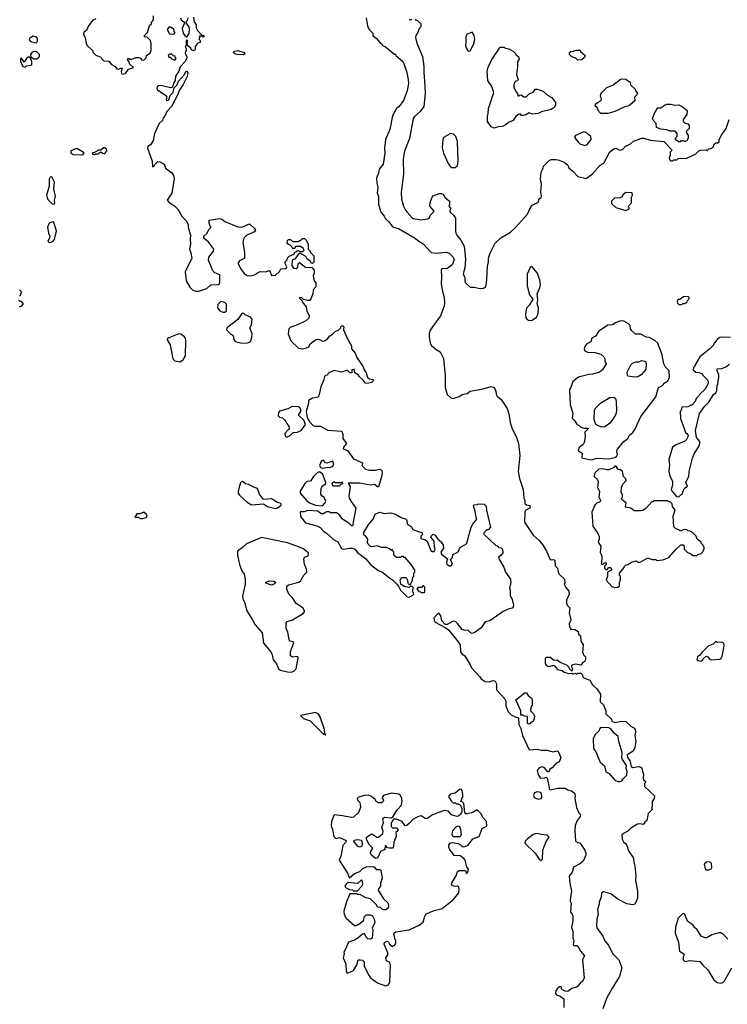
# Model space of a CAD drawing. Extents: x 1861455 to 2058065, y 200073 to 437907.
# Tile 277 of 574: x 1899851 to 1906941, y 380970 to 390845. Entities that reach past the tile are written whole.
import ezdxf

# ---------------------------------------------------------------- set-up
doc = ezdxf.new("R2010")
doc.units = 0

msp = doc.modelspace()

# ---------------------------------------------------------------- linework, layer by layer
at = {"layer": '0CON05XD'}
for points in [[(1900615, 390852.5), (1900585, 390840), (1900540, 390785), (1900520, 390735), (1900495, 390720), (1900490, 390695), (1900507, 390667), (1900512.5, 390625), (1900525, 390590), (1900580, 390535), (1900585, 390520), (1900615, 390490), (1900665, 390470), (1900670, 390455), (1900693, 390433), (1900745, 390430), (1900770, 390395), (1900806.1, 390376.1), (1900825, 390352.5), (1900845, 390347.5), (1900865, 390360), (1900878.3, 390358.3), (1900867.5, 390325), (1900875, 390300), (1900910, 390305), (1900941.7, 390348.3), (1900990, 390365), (1900951.7, 390401.7), (1900950, 390415), (1900930, 390445), (1900941.7, 390458.3), (1900955, 390450), (1900975, 390450), (1901015, 390467.5), (1901045, 390467.5), (1901065, 390460), (1901071.7, 390441.7), (1901095, 390440), (1901117, 390463), (1901120, 390485), (1901155, 390510), (1901167, 390533), (1901167.5, 390605), (1901160, 390635), (1901128.3, 390668.3), (1901101.7, 390671.7), (1901100, 390685), (1901130, 390715), (1901153, 390787), (1901170, 390805), (1901171.7, 390818.3), (1901190, 390845), (1901190, 390885)], [(1901591.7, 390871.7), (1901597.5, 390825), (1901620, 390795), (1901617.5, 390765), (1901632.5, 390735), (1901671.7, 390691.7), (1901688.3, 390688.3), (1901700, 390675), (1901685, 390670), (1901675, 390680), (1901651.7, 390678.3), (1901650, 390645), (1901660, 390635), (1901660, 390615), (1901635, 390610), (1901625, 390600), (1901610, 390575), (1901610, 390545), (1901595, 390532.5), (1901573.6, 390543.6), (1901565, 390560), (1901540, 390580), (1901530, 390595), (1901537, 390637), (1901525, 390640), (1901520, 390635), (1901520, 390585), (1901510, 390575), (1901520, 390555), (1901520, 390535), (1901513, 390527), (1901510, 390505), (1901526.4, 390476.4), (1901526.4, 390463.6), (1901507.5, 390425), (1901457.5, 390372.5), (1901445, 390327.5), (1901410.5, 390279.5), (1901410, 390235), (1901392.7, 390207.3), (1901381.2, 390168.8), (1901365, 390162.5), (1901265, 390185.6), (1901245, 390183.3), (1901228.9, 390171.1), (1901225.6, 390155), (1901233.2, 390143.2), (1901315.6, 390085), (1901323.6, 390066.4), (1901317.5, 390045), (1901322.5, 390032.5), (1901345, 390042.5), (1901357.5, 390085), (1901388.1, 390115), (1901400, 390160), (1901427, 390193), (1901443, 390227), (1901502, 390295), (1901515, 390323.8), (1901525, 390328), (1901534, 390315), (1901527.8, 390275), (1901488.7, 390195), (1901449.2, 390135), (1901435, 390095.8), (1901372.1, 389975), (1901324.7, 389925.3), (1901308.2, 389885), (1901289.3, 389860.7), (1901282.1, 389835), (1901248.8, 389805), (1901201.1, 389705), (1901187.8, 389635), (1901160, 389590), (1901135.5, 389574.5), (1901130, 389555), (1901177.7, 389425), (1901181.3, 389371.3), (1901195, 389372.5), (1901208.1, 389395), (1901235, 389421.4), (1901255, 389421.1), (1901300, 389395), (1901312.5, 389355), (1901371.7, 389311.7), (1901392.7, 389282.7), (1901398.8, 389251.2), (1901373.8, 389105), (1901330, 389035), (1901346.7, 389015), (1901405, 388975.8), (1901436.2, 388945), (1901473.8, 388875), (1901522.5, 388825), (1901539.3, 388789.3), (1901540, 388765), (1901562.5, 388685), (1901557.5, 388645), (1901562.5, 388595), (1901552.5, 388545), (1901567, 388507), (1901576.7, 388455), (1901508, 388315), (1901518.8, 388225), (1901555, 388162.5), (1901585, 388133.3), (1901615, 388123.3), (1901645, 388123.8), (1901725, 388150), (1901765, 388187.5), (1901845, 388190), (1901857, 388203), (1901857.5, 388285), (1901805, 388307.5), (1901786.7, 388325), (1901742.3, 388432.3), (1901745, 388462.5), (1901793.3, 388525), (1901797.5, 388545), (1901745, 388610), (1901697.5, 388655), (1901697.5, 388675), (1901725, 388700), (1901750, 388745), (1901770, 388765), (1901760, 388775), (1901750, 388805), (1901750, 388835), (1901855, 388850), (1901875, 388844.2), (1901905, 388820.8), (1902035, 388766), (1902075, 388763.8), (1902155, 388797.5), (1902205, 388751.2), (1902212, 388735), (1902202.5, 388717.5), (1902125.8, 388684.2), (1902095.8, 388654.2), (1902085.7, 388615), (1902105, 388510), (1902105, 388460), (1902093.6, 388446.4), (1902053.6, 388426.4), (1902040, 388405), (1902040, 388395), (1902067, 388347), (1902100.7, 388300.7), (1902128.8, 388278.8), (1902157.3, 388277.3), (1902203.5, 388286.5), (1902245, 388314), (1902265, 388320), (1902315, 388316.7), (1902345, 388327.5), (1902357.5, 388325), (1902375, 388280), (1902415, 388282.5), (1902455, 388320), (1902467.5, 388345), (1902519.5, 388350.5), (1902526.7, 388365), (1902509.3, 388400.7), (1902512.5, 388415), (1902532.5, 388435), (1902533, 388457), (1902550, 388475), (1902596.7, 388493.3), (1902611.7, 388518.3), (1902628.3, 388521.7), (1902635, 388530), (1902648.3, 388528.3), (1902655, 388520), (1902685, 388520), (1902700, 388535), (1902690, 388555), (1902665, 388570), (1902615, 388570), (1902608.3, 388551.7), (1902585, 388550), (1902580, 388565), (1902558.3, 388588.3), (1902545, 388590), (1902531.7, 388601.7), (1902535, 388630), (1902545, 388640), (1902565, 388640), (1902585, 388620), (1902645, 388620), (1902655, 388630), (1902665, 388630), (1902685, 388650), (1902705, 388650), (1902725, 388630), (1902740, 388595), (1902740, 388545), (1902760, 388525), (1902760, 388515), (1902797.5, 388477.5), (1902798.3, 388411.7), (1902785, 388400), (1902771.7, 388401.7), (1902768.3, 388418.3), (1902731.7, 388441.7), (1902719.3, 388469.3), (1902665, 388500), (1902655, 388500), (1902640.7, 388489.3), (1902608.3, 388441.7), (1902595, 388440), (1902581.7, 388428.3), (1902577.5, 388375), (1902593.9, 388353.9), (1902621.7, 388348.3), (1902638.3, 388361.7), (1902640, 388395), (1902655, 388410), (1902713, 388363), (1902778.3, 388358.3), (1902801.7, 388331.7), (1902802.5, 388305), (1902790, 388275), (1902802.5, 388225), (1902817, 388207), (1902817.5, 388165), (1902792.5, 388135), (1902787.5, 388095), (1902767.5, 388045), (1902755, 388030), (1902735, 388027.5), (1902695, 388040), (1902675, 388060), (1902650, 388055), (1902678.3, 388028.3), (1902680, 388015), (1902720, 387965), (1902727.5, 387925), (1902752.5, 387875), (1902748.3, 387851.7), (1902717.5, 387825), (1902635, 387783.3), (1902561.7, 387758.3), (1902547.5, 387745), (1902542.5, 387695), (1902567.5, 387625), (1902645, 387550), (1902685, 387543.3), (1902725, 387552.5), (1902746.4, 387563.6), (1902762.5, 387595), (1902815, 387633.3), (1902835, 387641.2), (1902855, 387638.8), (1902885, 387621.2), (1902905, 387623.8), (1902936.7, 387645), (1902960, 387675), (1902985, 387690), (1903011.2, 387718.8), (1903047.5, 387735), (1903070, 387755), (1903070, 387765), (1903080, 387775), (1903090, 387775), (1903097.5, 387765), (1903096.2, 387735), (1903130.9, 387650.9), (1903174.2, 387575), (1903174, 387545), (1903212.1, 387502.1), (1903227.8, 387457.8), (1903292, 387365), (1903303.1, 387333.1), (1903322, 387305), (1903336.4, 387256.4), (1903355, 387242.5), (1903390, 387235), (1903397.5, 387225), (1903375, 387207.5), (1903335, 387197.5), (1903315, 387200), (1903297.5, 387225), (1903253.8, 387265), (1903243.9, 387283.9), (1903210, 387305), (1903201.7, 387341.7), (1903180, 387335), (1903180, 387305), (1903175, 387302.5), (1903160, 387305), (1903131.7, 387331.7), (1903075, 387310), (1903005, 387327.5), (1902953, 387307), (1902940, 387295), (1902935, 387280), (1902915, 387277.5), (1902903.9, 387266.1), (1902894.1, 387225.9), (1902867.3, 387162.7), (1902852.5, 387085), (1902840.8, 387059.2), (1902785, 387048.6), (1902746, 387025), (1902743.8, 386995), (1902720, 386915), (1902730, 386855), (1902758.3, 386808.3), (1902795, 386773.3), (1902815, 386767.5), (1902865, 386767.5), (1902938.3, 386728.3), (1903078.3, 386718.3), (1903090, 386685), (1903087.5, 386645), (1903126.2, 386595), (1903095, 386557.5), (1903092, 386542), (1903134.2, 386524.2), (1903195, 386442.5), (1903280, 386405), (1903287.5, 386395), (1903280, 386375), (1903315, 386336.7), (1903355, 386326.7), (1903415, 386326.7), (1903455, 386338.8), (1903475, 386328.8), (1903484, 386315), (1903480, 386275), (1903445, 386160), (1903435, 386160), (1903405, 386182.5), (1903365, 386177.5), (1903256.2, 386196.2), (1903141.7, 386198.3), (1903162.5, 386165), (1903150, 386065), (1903153.3, 386045), (1903172.7, 386012.7)], [(1901463, 390863), (1901470, 390845), (1901485, 390830), (1901500, 390825), (1901500, 390805), (1901480, 390755), (1901488.3, 390708.3), (1901500.7, 390690.7), (1901525, 390670), (1901547.5, 390705), (1901552.5, 390755), (1901547, 390777), (1901520, 390815), (1901520, 390825), (1901531.7, 390838.3), (1901537.5, 390865)], [(1903322.5, 390865), (1903337.5, 390785), (1903352.5, 390745), (1903388.3, 390708.3), (1903390, 390685), (1903425, 390657.5), (1903460, 390615), (1903476.4, 390606.4), (1903487, 390587), (1903515, 390572.5), (1903605, 390500), (1903615, 390500), (1903620, 390485), (1903685, 390430), (1903700, 390405), (1903730, 390315), (1903744, 390245), (1903748, 390205), (1903735, 390130), (1903696.7, 390035), (1903652.5, 389975), (1903627, 389953), (1903585, 389880), (1903560, 389745), (1903517.5, 389645), (1903506.7, 389555), (1903508.8, 389505), (1903493.3, 389395), (1903453, 389347), (1903446.7, 389305), (1903426.7, 389255), (1903429.3, 389209.3), (1903440, 389165), (1903433.6, 389106.4), (1903446.2, 389075), (1903446.2, 388995), (1903465.9, 388925.9), (1903471.4, 388911.4), (1903503.3, 388875), (1903516.7, 388846.7), (1903545, 388822.5), (1903584.2, 388774.2), (1903597.5, 388765), (1903645, 388752), (1903814.3, 388654.3), (1903839.7, 388629.7), (1903895, 388596), (1903975, 388510), (1904025, 388503.8), (1904125, 388511.9), (1904153, 388503), (1904195, 388463.8), (1904202.9, 388435), (1904185.6, 388385), (1904143.3, 388355), (1904125, 388346), (1904085, 388350), (1904072.5, 388335), (1904078, 388265), (1904074.2, 388194.2), (1904090, 388105), (1904103.6, 388063.6), (1904107.5, 388005), (1904103, 387973), (1904068.8, 387875), (1903965, 387732.5), (1903954.2, 387695), (1903953.8, 387665), (1903965, 387600), (1903976.4, 387576.4), (1904025, 387536.7), (1904062.5, 387515), (1904097.3, 387447.3), (1904115.8, 387275), (1904114, 387155), (1904133.3, 387085), (1904171.7, 387051.7), (1904195, 387047.5), (1904253.6, 387066.4), (1904285, 387086.7), (1904335, 387097.5), (1904365, 387120), (1904495, 387143.3), (1904575, 387167.5), (1904606.4, 387156.4), (1904620.7, 387120.7), (1904625, 387090), (1904635, 387070), (1904676.1, 387036.1), (1904733.8, 386945), (1904752.7, 386892.7), (1904766, 386805), (1904781.2, 386751.2), (1904830, 386655), (1904850.6, 386595), (1904862.9, 386475), (1904846, 386315), (1904860, 386245), (1904896.2, 386135), (1904902.5, 386045), (1904912.5, 386025), (1904913, 385993), (1904928.3, 385978.3), (1904963.3, 385973.3), (1904967, 385957), (1904963.8, 385945), (1904923.4, 385926.6), (1904912.6, 385907.4), (1904908.8, 385805), (1904996.2, 385675), (1905055, 385622.5), (1905095, 385572.5), (1905130, 385515), (1905165, 385430), (1905171.7, 385428.3), (1905195, 385432.5), (1905213.6, 385423.6), (1905216.4, 385366.4), (1905240, 385345), (1905247.5, 385305), (1905257.5, 385285), (1905310, 385235), (1905312.5, 385195), (1905307.5, 385185), (1905325, 385150), (1905352.5, 385115), (1905356.7, 385085), (1905330, 385025), (1905330, 384995), (1905337.5, 384975), (1905362.5, 384945), (1905357.5, 384895), (1905372.5, 384825), (1905357.5, 384785), (1905360, 384755), (1905370, 384745), (1905371.7, 384731.7), (1905415, 384730), (1905448.3, 384708.3), (1905451.7, 384681.7), (1905470, 384665), (1905472.5, 384615), (1905496.7, 384575), (1905490, 384495), (1905498.3, 384488.3), (1905500, 384475), (1905520, 384455), (1905520, 384435), (1905515, 384410), (1905495, 384400), (1905475, 384370), (1905425, 384380), (1905393.6, 384376.4), (1905381.7, 384368.3), (1905380, 384355), (1905390, 384335), (1905385, 384310), (1905360, 384335), (1905358.3, 384348.3), (1905335, 384370), (1905265, 384397.5), (1905235, 384422.5), (1905205, 384417.5), (1905165, 384447.5), (1905125, 384450), (1905115, 384440), (1905117.5, 384385), (1905134.2, 384364.2), (1905155, 384356.7), (1905185, 384368), (1905207.1, 384367.1), (1905239.3, 384329.3), (1905285, 384316.7), (1905305, 384300), (1905355, 384287.5), (1905385, 384290), (1905395, 384282.5), (1905415, 384290), (1905435, 384282.5), (1905445, 384290), (1905475, 384290), (1905490, 384275), (1905492.5, 384255), (1905502.5, 384245), (1905562.7, 384222.7), (1905590.8, 384175), (1905634.2, 384134.2), (1905671.7, 384081.7), (1905666.7, 384005), (1905702.3, 383972.3), (1905724, 383915), (1905723.8, 383885), (1905779.3, 383829.3), (1905785, 383810), (1905815, 383797.5), (1905885, 383810), (1905925, 383806.7), (1905975, 383760), (1906005, 383743.3), (1906017, 383727), (1906021.7, 383698.3), (1906013.8, 383665), (1906023.8, 383605), (1906015.6, 383544.4), (1905999.7, 383510.3), (1905939.3, 383470.7), (1905941.2, 383445), (1905963.3, 383415), (1905976.7, 383356.7), (1905995, 383346.7), (1906053.6, 383356.4), (1906082.5, 383345), (1906102.5, 383275), (1906098.3, 383238.3), (1906103, 383223), (1906120, 383205), (1906120, 383195), (1906110, 383185), (1906110, 383155), (1906211.7, 383061.7), (1906207, 383033), (1906190, 383005), (1906190, 382955), (1906182.5, 382945), (1906187, 382923), (1906150, 382885), (1906136.4, 382813.6), (1906110, 382795), (1906110, 382785), (1906097, 382773), (1906065, 382780), (1906043, 382777), (1905975, 382737.5), (1905945, 382707.5), (1905900, 382685), (1905885, 382670), (1905886.7, 382625), (1905901.2, 382601.2), (1905922.7, 382582.7), (1905935, 382562.5), (1905950.5, 382510.5), (1906000, 382435), (1906003.8, 382395), (1906015.9, 382355.9), (1906023.3, 382255), (1906020, 382215), (1906041.2, 382105), (1906040, 382035), (1906025, 381990), (1906012.5, 381975), (1905995, 381966.7), (1905935, 381977.5), (1905843.9, 382023.9), (1905775, 382080), (1905705, 382100), (1905693, 382097), (1905680, 382085), (1905677.5, 382045), (1905656.7, 381995), (1905658.8, 381975), (1905642.3, 381922.3), (1905648.8, 381875), (1905632.5, 381825), (1905629.2, 381755), (1905635, 381736.7), (1905695, 381653.3), (1905715.6, 381605.6), (1905750, 381565), (1905791.2, 381481.2), (1905855.7, 381415.7), (1905883.3, 381335), (1905859.5, 381250.5), (1905786.7, 381133.3)], [(1903815, 390850), (1903821.7, 390841.7), (1903838.3, 390838.3), (1903870, 390805), (1903870, 390775), (1903853, 390757), (1903840, 390715), (1903820, 390685), (1903816.7, 390665), (1903829.5, 390609.5), (1903886, 390475), (1903902, 390375), (1903899.2, 390315), (1903911.7, 390181.7), (1903912.5, 390105), (1903898.8, 389975), (1903864.2, 389925.8), (1903806.1, 389873.9), (1903793.8, 389855), (1903756.1, 389653.9), (1903706.2, 389525), (1903692.7, 389447.3), (1903695.8, 389295.8), (1903673.8, 389115), (1903676.2, 389045), (1903696.7, 388975), (1903716.2, 388935), (1903734.2, 388914.2), (1903785, 388856.2), (1903795, 388852.5), (1903875, 388838.8), (1903941.7, 388848.3), (1903958.3, 388861.7), (1903965, 388880), (1904002.5, 388925), (1903961.2, 388975), (1903965, 389010), (1903983.8, 389065), (1903995, 389077.5), (1904055, 389102.5), (1904075, 389103.3), (1904092.5, 389095), (1904112.5, 389065), (1904156.4, 389026.4), (1904157.5, 388995), (1904150, 388975), (1904167.5, 388955), (1904160, 388925), (1904163.3, 388915), (1904197.5, 388885), (1904217.5, 388855), (1904217.5, 388725), (1904222.5, 388705), (1904230, 388685), (1904270, 388635), (1904306.2, 388575), (1904318.8, 388445), (1904311.2, 388355), (1904296.2, 388295), (1904311.2, 388255), (1904310, 388225), (1904317.5, 388205), (1904365, 388162.5), (1904405, 388162.5), (1904465, 388147.5), (1904497, 388153), (1904517.5, 388165), (1904526.4, 388183.6), (1904533.3, 388235), (1904538.8, 388375), (1904547.7, 388412.3), (1904548.8, 388455), (1904566.2, 388505), (1904605, 388583.3), (1904616.7, 388605), (1904672.7, 388657.3), (1904767.5, 388715), (1904819.5, 388760.5), (1904940, 388895), (1904961.7, 388948.3), (1904985, 388983.3), (1905050, 389015), (1905053.3, 389045), (1905075, 389062.5), (1905080, 389075), (1905072.5, 389115), (1905080, 389195), (1905070, 389245), (1905076.7, 389315), (1905097.5, 389355), (1905100, 389375), (1905157, 389433), (1905177, 389443), (1905225, 389442.5), (1905255, 389437.5), (1905305, 389417.5), (1905342.5, 389385), (1905355, 389360), (1905395, 389327.5), (1905445, 389272.5), (1905526.1, 389253.9), (1905589.4, 389300.6), (1905667.5, 389385), (1905705, 389407.5), (1905765, 389520), (1905805, 389550), (1905825, 389556.7), (1905858.3, 389538.3), (1905875, 389537.5), (1905895, 389547.5), (1905920, 389575), (1905945, 389587.5), (1905970.7, 389599.3), (1906001.7, 389628.3), (1906085, 389657.5), (1906105, 389657.5), (1906167, 389637), (1906305, 389622.5), (1906390, 389535), (1906370, 389515), (1906370, 389475), (1906360, 389465), (1906363, 389443), (1906375, 389430), (1906395, 389430), (1906405, 389440), (1906435, 389440), (1906448.3, 389451.7), (1906475, 389457.5), (1906485, 389452.5), (1906535, 389457.5), (1906600, 389485), (1906625, 389500), (1906655, 389530), (1906675, 389537.5), (1906725, 389540), (1906738.3, 389531.7), (1906755, 389550), (1906777, 389553), (1906800, 389565), (1906810, 389595), (1906825, 389610), (1906845, 389610), (1906858.3, 389621.7), (1906860, 389645), (1906881.7, 389688.3), (1906930, 389755), (1906960, 389845)], [(1903755, 390850), (1903765, 390842.5), (1903785, 390850)], [(1901395, 390700), (1901410, 390715), (1901400, 390725), (1901395, 390750), (1901361.7, 390771.7), (1901345, 390770), (1901327.5, 390745), (1901351.7, 390701.7), (1901395, 390700)], [(1900015, 390612.5), (1900030, 390625), (1900027.5, 390655), (1900020, 390670), (1899985, 390681.2), (1899951.2, 390658.8), (1899946.2, 390645), (1899957.7, 390627.7), (1900015, 390612.5)], [(1904345, 390530), (1904365, 390532.5), (1904397.5, 390595), (1904412.5, 390645), (1904406.4, 390686.4), (1904385, 390720), (1904335, 390700), (1904320, 390675), (1904322.5, 390615), (1904317.5, 390585), (1904323.6, 390563.6), (1904345, 390530)], [(1904605, 389757.5), (1904575, 389770), (1904540, 389825), (1904537.5, 389875), (1904546.7, 389905), (1904550, 389955), (1904602.5, 390115), (1904582.5, 390175), (1904543.3, 390235), (1904536.7, 390325), (1904545, 390370), (1904583.3, 390445), (1904665, 390570), (1904705, 390570), (1904715, 390560), (1904751.7, 390551.7), (1904800, 390525), (1904820, 390505), (1904821.7, 390491.7), (1904850, 390475), (1904851.7, 390461.7), (1904860, 390455), (1904838.3, 390421.7), (1904840, 390375), (1904827.5, 390295), (1904846.4, 390243.6), (1904839.3, 390230.7), (1904823, 390227), (1904810, 390215), (1904802.5, 390195), (1904803, 390163), (1904825, 390120), (1904840, 390105), (1904841.7, 390081.7), (1904855, 390080), (1904861.7, 390088.3), (1904875, 390090), (1904903, 390073), (1904925, 390072.5), (1904955, 390100), (1904995, 390117.5), (1905015, 390147.5), (1905035, 390147.5), (1905095, 390126.7), (1905139.3, 390089.3), (1905182.5, 390065), (1905220, 390015), (1905218.3, 389988.3), (1905207.5, 389965), (1905175, 389943.3), (1905080.7, 389919.3), (1905045, 389903.8), (1904985, 389897.5), (1904955, 389910), (1904915, 389887.5), (1904895, 389883.3), (1904880, 389885), (1904865, 389900), (1904850, 389895), (1904823.6, 389876.4), (1904796.1, 389833.9), (1904750, 389815), (1904725, 389792.5), (1904690, 389775), (1904648.3, 389771.7), (1904625, 389762.5), (1904605, 389757.5)], [(1905445, 390440), (1905425, 390460), (1905383, 390473), (1905360, 390495), (1905360, 390515), (1905373.6, 390526.4), (1905401.7, 390528.3), (1905425, 390540), (1905468.3, 390538.3), (1905470, 390525), (1905517.5, 390485), (1905510, 390465), (1905485, 390442.5), (1905445, 390440)], [(1899905, 390370), (1899918.3, 390381.7), (1899962.3, 390387.7), (1899974, 390396), (1899973.8, 390425), (1899958.3, 390458.3), (1899945, 390470), (1899935, 390470), (1899920.7, 390459.3), (1899895, 390420), (1899868.3, 390458.3), (1899860, 390455), (1899860, 390425), (1899882.5, 390375), (1899905, 390370)], [(1899993.6, 390453.6), (1900025, 390453.8), (1900047.5, 390475), (1900050, 390495), (1900021.7, 390521.7), (1899995, 390526.7), (1899975, 390520), (1899957.5, 390495), (1899961.7, 390471.7), (1899993.6, 390453.6)], [(1901405, 390440), (1901420, 390455), (1901411.7, 390461.7), (1901408.3, 390478.3), (1901391.7, 390481.7), (1901375, 390500), (1901355, 390500), (1901340, 390485), (1901345, 390470), (1901358.3, 390468.3), (1901371.7, 390451.7), (1901405, 390440)], [(1902095, 390493.3), (1902030, 390495), (1902005, 390502.5), (1901990, 390515), (1902001.7, 390528.3), (1902035, 390537.5), (1902100, 390515), (1902110, 390505), (1902095, 390493.3)], [(1905745, 389903.3), (1905673.9, 389903.9), (1905653.9, 389923.9), (1905635, 389970), (1905623.6, 389973.6), (1905617.5, 389985), (1905621.7, 389998.3), (1905640, 390015), (1905677.5, 390035), (1905680, 390055), (1905670, 390075), (1905673, 390097), (1905683.6, 390116.4), (1905735, 390166.2), (1905795, 390190), (1905867.5, 390245), (1905885, 390251.2), (1905925, 390247.5), (1905968.3, 390218.3), (1905971.7, 390191.7), (1906018.3, 390148.3), (1906021.7, 390131.7), (1906040, 390105), (1906035, 390090), (1906013, 390067), (1906015, 390030), (1905965, 389987.5), (1905945, 389977.5), (1905915, 389972.5), (1905815, 389923.3), (1905745, 389903.3)], [(1906515, 389620), (1906505, 389630), (1906475, 389630), (1906468.3, 389621.7), (1906455, 389620), (1906421.7, 389641.7), (1906421.7, 389658.3), (1906440, 389675), (1906440, 389705), (1906418.3, 389728.3), (1906365, 389727.5), (1906335, 389740), (1906275, 389747.5), (1906232.5, 389765), (1906227.5, 389805), (1906197, 389837), (1906192.5, 389855), (1906216.7, 389913.3), (1906245, 389960), (1906275, 389960), (1906311.7, 389988.3), (1906335, 389996.7), (1906375, 389996.7), (1906415, 389987.5), (1906455, 389990), (1906490, 389975), (1906540, 389935), (1906537, 389893), (1906500, 389845), (1906500, 389825), (1906511.7, 389811.7), (1906545, 389800), (1906560, 389785), (1906560, 389755), (1906530, 389725), (1906531.7, 389711.7), (1906550, 389685), (1906550, 389655), (1906541.7, 389648.3), (1906540, 389635), (1906515, 389620)], [(1904215, 389362.5), (1904237, 389383), (1904243.3, 389425), (1904236.2, 389625), (1904222.5, 389675), (1904198.3, 389698.3), (1904167, 389703), (1904096.4, 389663.6), (1904090, 389645), (1904083.9, 389563.9), (1904096.7, 389505), (1904143, 389403), (1904175, 389362.5), (1904215, 389362.5)], [(1905515, 389583.8), (1905535.9, 389594.1), (1905577.5, 389645), (1905572.5, 389675), (1905525, 389713.3), (1905505, 389720), (1905420, 389685), (1905412.5, 389675), (1905415, 389660), (1905450, 389615), (1905465, 389600), (1905515, 389583.8)], [(1900605, 389493.3), (1900615, 389500), (1900635, 389500), (1900665, 389520), (1900680, 389505), (1900701.7, 389498.3), (1900722.5, 389525), (1900721.2, 389545), (1900705, 389560.8), (1900689.7, 389560.3), (1900665, 389537.5), (1900640, 389535), (1900595, 389510), (1900581.7, 389508.3), (1900580, 389495), (1900605, 389493.3)], [(1900485, 389490), (1900498.3, 389508.3), (1900429.3, 389549.3), (1900405, 389550), (1900360, 389525), (1900366.7, 389505), (1900385, 389492), (1900485, 389490)], [(1900195, 388993.3), (1900203.3, 389005), (1900200.6, 389035), (1900209.5, 389075), (1900191.5, 389145), (1900198.5, 389215), (1900175, 389263.3), (1900165, 389270), (1900155, 389266.7), (1900144.4, 389245.6), (1900144.5, 389175.5), (1900119.5, 389085), (1900133.2, 389043.2), (1900175, 388996.7), (1900195, 388993.3)], [(1905925, 388932.5), (1905945, 388940), (1905960, 388955), (1905950, 388965), (1905950, 388975), (1905981.7, 389008.3), (1905982.5, 389065), (1905992.5, 389085), (1905987, 389107), (1905925, 389112.5), (1905897, 389093), (1905880, 389065), (1905865, 389057.5), (1905810, 389055), (1905780, 389025), (1905781.7, 389001.7), (1905825, 388962.5), (1905925, 388932.5)], [(1900145, 388610), (1900165, 388612.5), (1900185.7, 388624.3), (1900197.9, 388642.1), (1900220.8, 388725), (1900193, 388813), (1900178.3, 388818.3), (1900146.4, 388803.6), (1900130, 388765), (1900140, 388705), (1900153.3, 388675), (1900150, 388655), (1900132.5, 388622.5), (1900145, 388610)], [(1904955, 387828.8), (1904985, 387831.2), (1905029.3, 387860.7), (1905046.7, 387895), (1905048.8, 387955), (1905037.5, 387995), (1905042.5, 388035), (1905036.7, 388095), (1905063.3, 388155), (1905070, 388185), (1905064, 388235), (1905037.7, 388307.7), (1904985, 388367.5), (1904975, 388367.5), (1904965, 388360), (1904937, 388293), (1904936.7, 388175), (1904960, 388085), (1904990, 388045), (1904990, 388025), (1904980, 388020), (1904960, 387985), (1904929.3, 387950.7), (1904918.8, 387895), (1904923.3, 387855), (1904935, 387837.5), (1904955, 387828.8)], [(1899850, 388075), (1899858.3, 388081.7), (1899870, 388115), (1899850, 388135)], [(1899850, 387965), (1899868.3, 387971.7), (1899890, 387995), (1899868.3, 388018.3), (1899851.7, 388021.7), (1899840, 388035)], [(1901885, 387911.4), (1901905, 387912.5), (1901922.5, 387925), (1901921.7, 387991.7), (1901905, 388010), (1901865, 388020), (1901835, 387990), (1901833.1, 387955), (1901855, 387925.7), (1901885, 387911.4)], [(1906485, 387990), (1906495, 388000), (1906515, 388000), (1906540, 388015), (1906541.7, 388028.3), (1906560, 388045), (1906558.3, 388058.3), (1906548.3, 388068.3), (1906503, 388067), (1906465, 388040), (1906455, 388040), (1906440, 388025), (1906443, 388003), (1906455, 387990), (1906485, 387990)], [(1902075, 387602), (1902135, 387604), (1902155, 387611.2), (1902165.8, 387624.2), (1902178.3, 387661.7), (1902180, 387695), (1902157.5, 387755), (1902172.5, 387785), (1902181.7, 387841.7), (1902165, 387860), (1902110, 387885), (1902097, 387897), (1902075, 387897.5), (1902035, 387837.5), (1901937, 387763), (1901925, 387750), (1901922.5, 387735), (1901965, 387690), (1901985, 387680), (1901992.5, 387665), (1901992.5, 387645), (1902009.3, 387619.3), (1902075, 387602)], [(1905575, 386431.9), (1905595, 386433.1), (1905631.1, 386448.9), (1905755, 386442.1), (1905815, 386455.7), (1905830, 386465), (1905840, 386485), (1905833.8, 386515), (1905838.8, 386535), (1905904.5, 386615.5), (1905945.8, 386645), (1905962.1, 386677.9), (1905993.8, 386705), (1906015.7, 386734.3), (1906074.3, 386865.7), (1906225, 387062.5), (1906252.5, 387155), (1906293, 387177), (1906315, 387202.5), (1906346.4, 387223.6), (1906361.7, 387258.3), (1906357.5, 387325), (1906321.7, 387361.7), (1906305, 387392.5), (1906288.8, 387485), (1906245, 387602.5), (1906215, 387627.5), (1906157.7, 387657.7), (1906132.7, 387662.7), (1906075, 387690), (1906022.3, 387692.3), (1905986, 387726), (1905970, 387745), (1905967, 387777), (1905950, 387795), (1905905, 387820), (1905870, 387825), (1905815, 387800), (1905795, 387783.3), (1905745, 387780), (1905650.9, 387719.1), (1905619.7, 387670.3), (1905585, 387652.5), (1905572.5, 387615), (1905532.5, 387595), (1905517.5, 387575), (1905507.5, 387545), (1905513.6, 387523.6), (1905541.7, 387511.7), (1905615, 387505.8), (1905675, 387491.2), (1905703.8, 387465), (1905713.3, 387445), (1905713.6, 387423.6), (1905727.5, 387395), (1905690, 387335), (1905660.7, 387309.3), (1905595, 387288.8), (1905555, 387288), (1905449.3, 387260.7), (1905392.5, 387215), (1905373.9, 387156.1), (1905361.2, 387135), (1905366.2, 386985), (1905393.8, 386895), (1905388.3, 386848.3), (1905415, 386822.5), (1905435, 386787.5), (1905456.4, 386776.4), (1905475, 386757.5), (1905505, 386747.5), (1905545, 386750), (1905550, 386745), (1905513, 386707), (1905518.3, 386661.7), (1905507.5, 386605), (1905497.5, 386585), (1905456.7, 386553.3), (1905447.5, 386525), (1905488.3, 386498.3), (1905485, 386452.5), (1905575, 386431.9)], [(1901455, 387414.2), (1901487.6, 387432.4), (1901510.8, 387475), (1901515.6, 387625), (1901511.8, 387651.8), (1901503.1, 387665), (1901465, 387690.5), (1901445, 387695.6), (1901344.4, 387655.6), (1901330, 387645), (1901330, 387635), (1901358.8, 387585), (1901386.2, 387445), (1901405, 387424), (1901455, 387414.2)], [(1906975, 387656.7), (1906895, 387662.5), (1906865, 387657.5), (1906840.7, 387639.3), (1906812.5, 387605), (1906797.5, 387575), (1906765, 387542.5), (1906665, 387462.5), (1906620, 387385), (1906620, 387375), (1906601.7, 387358.3), (1906600, 387335), (1906625, 387310), (1906655, 387307.5), (1906690, 387295), (1906695, 387280), (1906740, 387235), (1906750, 387215), (1906750, 387195), (1906717.5, 387135), (1906665, 387090), (1906660, 387075), (1906630, 387045), (1906620, 387015), (1906585, 386980), (1906575, 386980), (1906545, 386962.5), (1906485, 386960), (1906480, 386925), (1906470, 386915), (1906472.5, 386845), (1906507.5, 386745), (1906523.3, 386703.3), (1906536.4, 386696.4), (1906550, 386675), (1906547, 386663), (1906532.5, 386635), (1906515, 386617.5), (1906428.3, 386581.7), (1906391.7, 386558.3), (1906353.8, 386435), (1906363.8, 386385), (1906353.9, 386313.9), (1906365, 386270), (1906392.5, 386215), (1906391.7, 386178.3), (1906380, 386135), (1906383, 386123), (1906431.7, 386061.7), (1906455, 386060)], [(1906015, 387258.8), (1905945, 387270), (1905940, 387275), (1905938.3, 387311.7), (1905976.2, 387385), (1905990.3, 387399.7), (1906025, 387413.8), (1906055, 387413.3), (1906085, 387426.7), (1906115, 387420), (1906123.6, 387413.6), (1906128.8, 387395), (1906123.6, 387336.4), (1906077.5, 387285), (1906045, 387263.8), (1906015, 387258.8)], [(1906455, 386060), (1906475, 386080), (1906490, 386085), (1906510, 386145), (1906541.7, 386168.3), (1906526.7, 386205), (1906555, 386267.5), (1906560, 386315), (1906592.8, 386447.2), (1906609.7, 386490.3), (1906656, 386565), (1906666, 386594), (1906666.1, 386616.1), (1906632.5, 386655), (1906622.5, 386725), (1906663.3, 386895), (1906713.6, 386966.4), (1906755, 387010), (1906803.6, 387086.4), (1906826.4, 387103.6), (1906837.5, 387125), (1906840, 387175), (1906847.5, 387185), (1906848.3, 387221.7), (1906857.5, 387255), (1906857.5, 387285), (1906840, 387325), (1906840, 387345), (1906885, 387346.7), (1906925, 387363.3), (1906965, 387390)], [(1905685, 386760), (1905658.3, 386768.3), (1905631.7, 386781.7), (1905620, 386795), (1905606.4, 386836.4), (1905611.2, 386928.8), (1905625, 386953.3), (1905675, 387001.2), (1905765, 387057.5), (1905805, 387060), (1905820, 387045), (1905826.7, 387015), (1905830, 386925), (1905825, 386890), (1905802.3, 386847.7), (1905762.7, 386797.3), (1905715, 386763.3), (1905685, 386760)], [(1902535, 386660), (1902560, 386675), (1902590, 386705), (1902635, 386710), (1902675, 386730), (1902713.3, 386785), (1902698.8, 386828.8), (1902648.8, 386875), (1902646.7, 386885), (1902666.7, 386915), (1902666.4, 386933.6), (1902656.7, 386955), (1902645, 386963.8), (1902580, 386965), (1902538.8, 386941.2), (1902455, 386920), (1902443.3, 386905), (1902441.7, 386871.7), (1902455, 386857.5), (1902485, 386852.5), (1902505, 386833.3), (1902547.5, 386765), (1902551.2, 386745), (1902545.8, 386734.2), (1902507.5, 386695), (1902511.7, 386671.7), (1902521.7, 386661.7), (1902535, 386660)], [(1902885, 386347.5), (1902925, 386354), (1902965, 386356.2), (1902986.2, 386365), (1902998, 386385), (1902987.7, 386417.7), (1902927, 386397), (1902915, 386400), (1902895, 386426.7), (1902875, 386422.5), (1902853.8, 386375), (1902863.9, 386353.9), (1902885, 386347.5)], [(1902885, 385970), (1902910, 385995), (1902917.5, 386015), (1902903, 386053), (1902878.3, 386068.3), (1902869.2, 386085), (1902872, 386145), (1902883, 386167), (1902920, 386195), (1902920, 386205), (1902885, 386290), (1902857, 386307), (1902845, 386307.5), (1902830, 386300), (1902796.1, 386263.9), (1902765, 386216.2), (1902726.7, 386213.3), (1902707.5, 386195), (1902662.5, 386115), (1902662.5, 386095), (1902728.3, 386018.3), (1902755, 386000), (1902815, 385976.7), (1902885, 385970)], [(1905815, 385150), (1905845, 385152.5), (1905861.7, 385168.3), (1905862.5, 385205), (1905870, 385225), (1905870, 385265), (1905860, 385275), (1905860, 385295), (1905908.3, 385351.7), (1905910, 385365), (1905920, 385375), (1905945, 385380), (1905980, 385405), (1906025, 385417.5), (1906055, 385402.5), (1906075, 385407.5), (1906145, 385447.5), (1906185, 385430), (1906225, 385430), (1906235, 385420), (1906295, 385427.5), (1906355, 385450), (1906420.7, 385529.3), (1906475, 385580), (1906498.3, 385578.3), (1906510, 385565), (1906510, 385535), (1906540, 385505), (1906577, 385487), (1906595, 385470), (1906635, 385470), (1906645, 385480), (1906678.3, 385491.7), (1906698.3, 385511.7), (1906701.7, 385528.3), (1906710, 385535), (1906710, 385555), (1906701.7, 385561.7), (1906700, 385575), (1906680, 385595), (1906680, 385605), (1906640, 385635), (1906630, 385665), (1906590, 385705), (1906567, 385717), (1906545, 385720), (1906535, 385730), (1906515, 385732.5), (1906495, 385730), (1906485, 385720), (1906465, 385720), (1906455, 385730), (1906425, 385740), (1906405, 385760), (1906400, 385865), (1906420, 385925), (1906393, 385963), (1906388.3, 385988.3), (1906368.3, 386008.3), (1906355, 386010), (1906345, 386020), (1906205, 386020), (1906195, 386010), (1906185, 386010), (1906126.4, 385943.6), (1906095, 385922.5), (1906075, 385920), (1906008.3, 385918.3), (1905975, 385947.5), (1905920, 385955), (1905927.5, 385995), (1905880, 386035), (1905880, 386045), (1905890, 386055), (1905890, 386075), (1905877.5, 386105), (1905882.5, 386155), (1905893.9, 386186.1), (1905927, 386223), (1905925, 386240), (1905902.5, 386265), (1905890, 386315), (1905865, 386332.5), (1905851.7, 386331.7), (1905825, 386370), (1905815, 386367.5), (1905805, 386353.3), (1905755, 386332), (1905735, 386330.8), (1905695, 386341.2), (1905655, 386338.8), (1905616.4, 386303.6), (1905607.5, 386275), (1905607.5, 386265), (1905636.4, 386236.4), (1905647.5, 386215), (1905640, 386155), (1905661.7, 386111.7), (1905652.5, 386055), (1905670, 386025), (1905670, 386015), (1905660, 386005), (1905630, 385995), (1905612.5, 385975), (1905583.3, 385905), (1905592.5, 385765), (1905645, 385692.5), (1905656.2, 385665), (1905656.7, 385635), (1905647.5, 385605), (1905672.5, 385565), (1905667.5, 385505), (1905682.5, 385465), (1905680, 385385), (1905695, 385380), (1905711.7, 385398.3), (1905728.3, 385398.3), (1905728.3, 385381.7), (1905710, 385365), (1905710, 385345), (1905725, 385330), (1905738.3, 385331.7), (1905755, 385350), (1905775, 385350), (1905778.3, 385341.7), (1905780, 385325), (1905775, 385320), (1905740, 385305), (1905740, 385265), (1905727.5, 385225), (1905785, 385160), (1905815, 385150)], [(1902415, 385943.8), (1902435, 385950), (1902470, 385975), (1902470, 385985), (1902460, 385995), (1902435, 386002.5), (1902375, 386040), (1902295, 386032.5), (1902254, 386085), (1902234.1, 386144.1), (1902202.1, 386152.1), (1902145, 386182), (1902115, 386188.8), (1902085, 386212.5), (1902062.5, 386205), (1902040, 386115), (1902041.2, 386095), (1902054, 386075), (1902129.2, 386005), (1902175, 385980.8), (1902295, 385990), (1902335, 385962), (1902415, 385943.8)], [(1903055, 386170), (1903071.7, 386188.3), (1903090, 386195), (1903085, 386210), (1903075, 386200), (1903015, 386200), (1903005, 386210), (1902980, 386195), (1902981.7, 386181.7), (1902995, 386170), (1903055, 386170)], [(1903172.7, 386012.7), (1903218, 385945), (1903185, 385770), (1903175, 385770), (1903150, 385795), (1903087, 385837), (1903055, 385880), (1903025, 385900), (1902965, 385900), (1902955, 385910), (1902925, 385910), (1902895, 385890), (1902875, 385890), (1902835, 385917.5), (1902737, 385923), (1902701.7, 385908.3), (1902661.7, 385908.3), (1902665, 385862.5), (1902715, 385797.5), (1902829.7, 385769.7), (1902861.7, 385751.7), (1902893.8, 385715), (1902925.5, 385695.5), (1902995, 385633.3), (1903039.5, 385609.5), (1903075, 385542.5), (1903095, 385533.3), (1903156.1, 385543.9), (1903185, 385543.8), (1903207.5, 385535), (1903235, 385501.2), (1903318.3, 385438.3), (1903365, 385381.2), (1903440, 385325), (1903490.5, 385300.5), (1903555, 385246), (1903587.3, 385227.3), (1903627.7, 385187.7), (1903647.5, 385165), (1903665, 385123.3), (1903735, 385056.7), (1903755, 385052.5), (1903790, 385075), (1903800, 385085), (1903798.3, 385098.3), (1903790, 385105), (1903790, 385135), (1903798.3, 385148.3), (1903785, 385160), (1903765, 385160), (1903755, 385150), (1903705, 385160), (1903670, 385185), (1903663.3, 385225), (1903675, 385250), (1903725, 385250), (1903737.5, 385225), (1903740, 385195), (1903755, 385180), (1903768.3, 385181.7), (1903787, 385223), (1903790, 385255), (1903800, 385265), (1903800, 385295), (1903810, 385305), (1903810, 385325), (1903775, 385380), (1903715, 385450), (1903705, 385450), (1903695, 385460), (1903675, 385460), (1903665, 385450), (1903625, 385450), (1903611.7, 385461.7), (1903600, 385475), (1903600, 385505), (1903591.7, 385511.7), (1903588.3, 385528.3), (1903575, 385520), (1903557, 385537), (1903525, 385552.5), (1903475, 385552.5), (1903435, 385567.5), (1903375, 385560), (1903365, 385562.5), (1903343.9, 385583.9), (1903337.5, 385605), (1903340, 385635), (1903315, 385670), (1903301.7, 385671.7), (1903297.5, 385695), (1903343.8, 385775), (1903392.5, 385835), (1903412.5, 385885), (1903455, 385906.7), (1903505, 385892.5), (1903565, 385900), (1903615, 385887.5), (1903679.3, 385849.3), (1903717.7, 385837.7), (1903730, 385825), (1903735, 385790), (1903773, 385763), (1903791.2, 385731.2), (1903885, 385700), (1903887, 385683), (1903870, 385665), (1903871.7, 385641.7), (1903911.7, 385631.7), (1903932.5, 385615), (1903971.7, 385521.7), (1903985, 385510), (1904005, 385512.5), (1904013.3, 385535), (1904006.4, 385556.4), (1904003.3, 385615), (1903971.2, 385655), (1903973.8, 385665), (1903995, 385683.8), (1904015, 385676.2), (1904043.3, 385633.3), (1904075, 385610), (1904092.5, 385575), (1904096.4, 385543.6), (1904070, 385505), (1904077.5, 385485), (1904138.3, 385438.3), (1904127.5, 385405), (1904132.5, 385385), (1904155, 385368.8), (1904175, 385366.7), (1904186.2, 385385), (1904168.3, 385431.7), (1904187, 385453), (1904190, 385480), (1904235, 385502.5), (1904247.5, 385515), (1904256.7, 385543.3), (1904267.5, 385555), (1904318.8, 385581.2), (1904332.5, 385595), (1904376, 385755), (1904392.7, 385787.3), (1904432.5, 385835), (1904423.3, 385855), (1904416, 385916), (1904397.5, 385965), (1904401.7, 385978.3), (1904437, 385983), (1904445, 385990), (1904505, 385987.5), (1904526.4, 385966.4), (1904527.5, 385925), (1904570, 385755), (1904545, 385730), (1904535, 385730), (1904521.7, 385718.3), (1904501.7, 385698.3), (1904500, 385685), (1904620, 385575), (1904635, 385570), (1904653, 385553), (1904675, 385547.5), (1904687.5, 385535), (1904691.7, 385498.3), (1904676.4, 385473.6), (1904650, 385455), (1904657, 385427), (1904702.5, 385355), (1904717.5, 385305), (1904768.8, 385235), (1904770.7, 385199.3), (1904760, 385145), (1904766.7, 385125), (1904766.7, 385075), (1904785, 385030), (1904797.5, 384975), (1904796.7, 384955), (1904785, 384942.5), (1904745, 384932.5), (1904695, 384910), (1904563.3, 384816.7), (1904515, 384807.5), (1904473.9, 384746.1), (1904415, 384703.3), (1904385, 384690), (1904373.6, 384693.6), (1904345, 384720), (1904305, 384722.5), (1904285, 384730), (1904239.3, 384789.3), (1904220, 384805), (1904195, 384812.5), (1904135, 384780), (1904115, 384780), (1904080, 384815), (1904070, 384865), (1904055, 384890), (1904045, 384890), (1904000, 384845), (1904003, 384823), (1904015, 384802.5), (1904115, 384750), (1904146.4, 384726.4), (1904245, 384606.7), (1904264, 384575), (1904266.4, 384506.4), (1904285, 384482.5), (1904312.5, 384465), (1904366.1, 384376.1), (1904377.5, 384345), (1904462.5, 384255), (1904474, 384234), (1904515, 384207.5), (1904553.6, 384203.6), (1904595, 384217.5), (1904615, 384212.5), (1904628.8, 384185), (1904627.5, 384125), (1904713.6, 384033.6), (1904720.7, 384010.7), (1904721.2, 383965), (1904745, 383903.3), (1904775, 383872.5), (1904815, 383852.5), (1904850, 383845), (1904853.3, 383775), (1904872.5, 383735), (1904887.5, 383665), (1904955, 383522.5), (1905035, 383530), (1905075, 383517.5), (1905135, 383518.8), (1905193, 383503), (1905235, 383511.2), (1905246.7, 383505), (1905272.5, 383445), (1905263.9, 383416.1), (1905250.5, 383399.5), (1905223.3, 383385), (1905187.7, 383342.3), (1905160, 383325), (1905160, 383315), (1905148.3, 383301.7), (1905141.7, 383301.7), (1905107.5, 383345), (1905085, 383353.3), (1905055, 383343.3), (1905036.7, 383315), (1905046.7, 383275), (1905065, 383242.5), (1905105, 383237.5), (1905125, 383250), (1905137, 383237), (1905158.3, 383128.3), (1905165, 383120), (1905241.7, 383138.3), (1905315, 383136.7), (1905345, 383120), (1905388.3, 383108.3), (1905412.5, 383085), (1905417.5, 383065), (1905412.5, 383035), (1905430, 382945), (1905455, 382890), (1905470, 382875), (1905467.5, 382855), (1905437.5, 382815), (1905417.5, 382765), (1905413.3, 382715), (1905420, 382605), (1905443, 382593), (1905465, 382590), (1905513.3, 382515), (1905522.5, 382485), (1905522.5, 382465), (1905496.2, 382405), (1905465, 382379.2), (1905400, 382345), (1905385.7, 382294.3), (1905356.7, 382255), (1905363.3, 382185), (1905380, 382105), (1905367, 382023), (1905367.5, 382005), (1905377.5, 381985), (1905370, 381895), (1905386.1, 381876.1), (1905392.5, 381855), (1905393.8, 381805), (1905381.2, 381745), (1905392.5, 381705), (1905392.5, 381635), (1905402.5, 381615), (1905398.3, 381568.3), (1905405, 381560), (1905435, 381560), (1905445, 381552.5), (1905470, 381505), (1905511.2, 381455), (1905490, 381415), (1905507.5, 381235), (1905489.3, 381200.7), (1905470.7, 381189.3), (1905445, 381152.5), (1905425, 381137.5), (1905385, 381130), (1905345, 381097.5), (1905315, 381102.5), (1905290, 381115), (1905280, 381125), (1905275, 381150), (1905260, 381145), (1905237.5, 381125), (1905223.8, 381105), (1905218.3, 381078.3), (1905230, 381065), (1905265, 381053.3), (1905302.5, 381025), (1905301.7, 380938.3)], [(1901085, 385842.7), (1901116.9, 385853.1), (1901126.7, 385865), (1901122.5, 385882.5), (1901095, 385906.2), (1901055, 385889.1), (1901025, 385890), (1901003.8, 385855), (1901035, 385855.7), (1901065, 385842.7), (1901085, 385842.7)], [(1902575, 384302), (1902597.3, 384312.7), (1902620, 384335), (1902640.6, 384445), (1902638, 384455), (1902629.1, 384459.1), (1902583.1, 384453.1), (1902563.5, 384465), (1902565, 384510), (1902599.2, 384595), (1902590, 384605), (1902561.3, 384611.3), (1902550.9, 384620.9), (1902537.8, 384705), (1902521.2, 384735), (1902521.2, 384795), (1902531.7, 384808.3), (1902585, 384825.7), (1902689.7, 384890.3), (1902703.8, 384905), (1902704, 384915), (1902686.7, 384946.7), (1902620, 384990), (1902585.8, 385045.8), (1902546.9, 385085), (1902528, 385135), (1902527, 385163), (1902545, 385177.5), (1902646.4, 385203.6), (1902665, 385213.3), (1902696.9, 385273.1), (1902727.5, 385305), (1902724.2, 385335), (1902703.1, 385385), (1902697.5, 385435), (1902706.2, 385453.8), (1902740.5, 385469.5), (1902744.4, 385494.4), (1902695, 385538), (1902654.3, 385554.3), (1902535, 385598.8), (1902275, 385651.2), (1902123, 385587), (1902085, 385551.2), (1902032, 385515), (1902032.2, 385475), (1902052.8, 385382.8), (1902076.4, 385316.4), (1902099.2, 385285), (1902110.8, 385235), (1902108.6, 385185), (1902082.9, 385065), (1902085.5, 385035.5), (1902103.7, 385003.7), (1902127.9, 384917.9), (1902185, 384826.7), (1902210, 384775), (1902279.2, 384695), (1902295, 384593.3), (1902368, 384505), (1902380.8, 384475), (1902390.8, 384425), (1902423.7, 384383.7), (1902445, 384334.3), (1902465, 384322.2), (1902535.7, 384304.3), (1902575, 384302)], [(1902375, 385174.4), (1902317.5, 385195), (1902317.5, 385205), (1902355, 385218), (1902397.5, 385215), (1902412.5, 385205), (1902411.2, 385195), (1902395, 385180), (1902375, 385174.4)], [(1903905, 385100), (1903910, 385105), (1903910, 385155), (1903895, 385170), (1903878.3, 385151.7), (1903845, 385150), (1903830, 385135), (1903851.7, 385111.7), (1903868.3, 385108.3), (1903875, 385100), (1903905, 385100)], [(1906675, 384413.3), (1906696.4, 384423.6), (1906700, 384435), (1906728.3, 384461.7), (1906746.4, 384456.4), (1906762, 384432), (1906775, 384426.7), (1906865, 384432.5), (1906879.3, 384440.7), (1906889.3, 384460.7), (1906907.5, 384545), (1906910, 384575), (1906905, 384590), (1906891.7, 384601.7), (1906845, 384600), (1906825, 384607.5), (1906798.3, 384581.7), (1906753.6, 384566.4), (1906685, 384500), (1906666.7, 384473.3), (1906642.5, 384455), (1906635, 384430), (1906648.3, 384418.3), (1906675, 384413.3)], [(1904955, 383780), (1904940, 383785), (1904938.3, 383858.3), (1904905, 383860), (1904895, 383870), (1904871.7, 383871.7), (1904872.5, 383915), (1904822.5, 384025), (1904915, 384097.5), (1904930, 384095), (1904947, 384067), (1904979.3, 384039.3), (1904987.5, 384025), (1904986.7, 383975), (1904972.5, 383945), (1904970, 383915), (1905000, 383885), (1905001.7, 383871.7), (1905010, 383865), (1905007, 383833), (1904995, 383810), (1904955, 383780)], [(1902915, 383670), (1902920, 383675), (1902910, 383680), (1902906, 383725), (1902861.4, 383855), (1902845, 383880.8), (1902814, 383896), (1902664.2, 383865.8), (1902695, 383836.2), (1902760, 383815), (1902895, 383680), (1902910, 383680), (1902915, 383670)], [(1905865, 383203.3), (1905885, 383212.5), (1905897, 383233), (1905935, 383270), (1905937.5, 383305), (1905927.5, 383335), (1905932.5, 383365), (1905890, 383425), (1905883.6, 383443.6), (1905886.2, 383495), (1905853.8, 383605), (1905847.5, 383655), (1905808.3, 383688.3), (1905775, 383732.5), (1905755, 383742.5), (1905680, 383745), (1905663.6, 383736.4), (1905655, 383710), (1905621.7, 383678.3), (1905596.2, 383635), (1905602, 383535), (1905622.7, 383502.7), (1905667.7, 383397.7), (1905710.7, 383360.7), (1905725, 383302.5), (1905757.5, 383285), (1905815, 383217.5), (1905845, 383203.3), (1905865, 383203.3)], [(1903515, 381154.2), (1903545, 381166.2), (1903559.2, 381195), (1903566, 381365), (1903555, 381392.5), (1903527, 381407), (1903522.5, 381415), (1903520, 381435), (1903540, 381465), (1903540, 381485), (1903502.5, 381575), (1903505, 381590), (1903525, 381602.5), (1903541.7, 381601.7), (1903557.5, 381575), (1903585, 381550), (1903595, 381560), (1903605, 381560), (1903620, 381585), (1903620, 381615), (1903610, 381625), (1903607, 381657), (1903600, 381665), (1903601.7, 381688.3), (1903615, 381697.5), (1903755, 381716.2), (1903855, 381762.5), (1903893.3, 381795), (1903910, 381855), (1903925, 381877.5), (1904005, 381912.5), (1904085, 381930), (1904197.7, 382022.3), (1904251.7, 382088.3), (1904253.8, 382135), (1904248.3, 382148.3), (1904236.4, 382156.4), (1904215, 382151.2), (1904189.3, 382159.3), (1904177.5, 382175), (1904183.3, 382195), (1904225, 382260), (1904237, 382303), (1904255, 382312.5), (1904311.7, 382311.7), (1904320, 382305), (1904325, 382280), (1904340, 382295), (1904347.5, 382325), (1904330, 382350), (1904316.2, 382415), (1904302.7, 382432.7), (1904265, 382458.8), (1904203, 382463), (1904183.8, 382493.8), (1904161.2, 382521.2), (1904151.2, 382545), (1904151.2, 382565), (1904165, 382587.5), (1904185, 382592.5), (1904243, 382583), (1904269.3, 382569.3), (1904288.3, 382548.3), (1904315, 382552.5), (1904345, 382567.5), (1904391.3, 382628.7), (1904455, 382652.5), (1904485, 382733.8), (1904533, 382757), (1904527.5, 382805), (1904490, 382845), (1904475, 382880), (1904437, 382917), (1904425, 382917.5), (1904390, 382895), (1904335, 382880), (1904321.7, 382881.7), (1904310, 382895), (1904300, 382985), (1904285, 383000), (1904270, 383005), (1904290, 383055), (1904291.2, 383075), (1904285.7, 383115), (1904275, 383128.8), (1904257.5, 383125), (1904215, 383087.5), (1904165, 383077.5), (1904147.5, 383055), (1904175, 383010), (1904195, 382990), (1904215, 382990), (1904225, 382980), (1904245, 382980), (1904268.3, 382968.3), (1904280, 382935), (1904280, 382905), (1904267.5, 382875), (1904250.7, 382859.3), (1904235, 382853.3), (1904195, 382862.5), (1904173.6, 382873.6), (1904147.7, 382907.7), (1904105, 382913.8), (1903988.8, 382871.2), (1903929.3, 382830.7), (1903915, 382833.3), (1903875, 382859.2), (1903847.5, 382855), (1903795, 382826.2), (1903752.5, 382785), (1903735, 382767.5), (1903715, 382760), (1903682.5, 382805), (1903625, 382827.5), (1903591.7, 382828.3), (1903590, 382815), (1903572.5, 382795), (1903572.5, 382752.5), (1903585, 382740), (1903625, 382740), (1903640, 382725), (1903638.3, 382711.7), (1903620, 382695), (1903623, 382653), (1903601.2, 382595), (1903595, 382550), (1903585, 382537.5), (1903555, 382537.5), (1903535, 382540), (1903518.3, 382558.3), (1903511.7, 382558.3), (1903508.3, 382521.7), (1903467, 382503), (1903435, 382437.5), (1903415, 382432.5), (1903377, 382467), (1903367.5, 382485), (1903368.3, 382501.7), (1903390, 382535), (1903350, 382575), (1903327.5, 382625), (1903327.5, 382645), (1903375, 382678.8), (1903390, 382675), (1903428.3, 382648.3), (1903445, 382647.5), (1903490, 382685), (1903492.5, 382705), (1903480, 382745), (1903497.5, 382795), (1903490, 382835), (1903505, 382847.5), (1903575, 382840), (1903588.3, 382851.7), (1903637.5, 382925), (1903673.3, 382965), (1903682, 383005), (1903678.6, 383035), (1903665.4, 383065.4), (1903649.1, 383079.1), (1903575, 383088.8), (1903497.5, 383065), (1903483.3, 383045), (1903497.5, 383015), (1903490, 383000), (1903475, 382992.5), (1903445, 382992.5), (1903423.6, 383003.6), (1903412.5, 383025), (1903376.1, 383056.1), (1903345, 383066.2), (1903306.4, 383063.6), (1903245, 383046.7), (1903232.5, 383035), (1903237.5, 383015), (1903257.5, 382995), (1903263.3, 382975), (1903266.1, 382943.9), (1903246.2, 382895), (1903195, 382848.8), (1903175, 382844.2), (1903085, 382861.9), (1903000.6, 382869.4), (1902973.8, 382805), (1902970.3, 382760.3), (1902986.4, 382723.6), (1903000, 382655), (1903015, 382637.5), (1903025, 382633.3), (1903055, 382644), (1903121.7, 382611.7), (1903117.5, 382595), (1903087.7, 382562.3), (1903068.9, 382455), (1903052.9, 382415), (1903134.3, 382285), (1903150.7, 382240.7), (1903155, 382237.5), (1903205, 382283.8), (1903258.3, 382301.7), (1903287.7, 382332.3), (1903325, 382350), (1903395, 382352.5), (1903406.4, 382346.4), (1903423, 382323), (1903455, 382323.3), (1903470, 382315), (1903483.6, 382236.4), (1903466.7, 382185), (1903466.4, 382153.6), (1903445, 382130), (1903442.5, 382115), (1903495, 382027.5), (1903538.8, 381988.8), (1903547.5, 381965), (1903547, 381943), (1903533, 381927), (1903515, 381917.5), (1903495, 381917.5), (1903485, 381920), (1903465, 381940), (1903440, 381945), (1903430, 381955), (1903430, 381965), (1903365, 382027.5), (1903318.3, 382038.3), (1903265, 382067.5), (1903235, 382070), (1903225, 382080), (1903165, 382080), (1903155, 382070), (1903125, 381997.5), (1903099.2, 381905), (1903101.2, 381871.2), (1903122.7, 381832.7), (1903205, 381760), (1903225, 381760), (1903235, 381770), (1903245, 381770), (1903300, 381815), (1903303, 381847), (1903323, 381867), (1903365, 381867.5), (1903385, 381857.5), (1903403.3, 381825), (1903408.3, 381791.7), (1903382.5, 381735), (1903390, 381715), (1903383.3, 381635), (1903365, 381624.2), (1903338.3, 381628.3), (1903323.4, 381643.4), (1903305, 381680), (1903285, 381673.8), (1903240, 381635), (1903205, 381614), (1903145, 381592.5), (1903116.7, 381525), (1903097.5, 381495), (1903103.3, 381475), (1903092.2, 381435), (1903117.5, 381377.5), (1903122.3, 381302.3), (1903130, 381285), (1903137, 381283), (1903195, 381310), (1903227.5, 381365), (1903242.5, 381415), (1903263.6, 381416.4), (1903285, 381412), (1903302, 381395), (1903303.3, 381355), (1903345, 381267.5), (1903365, 381237.5), (1903413.9, 381203.9), (1903444.1, 381184.1), (1903515, 381154.2)], [(1905045, 383027.5), (1905075, 383033.3), (1905082.5, 383045), (1905083.3, 383065), (1905073, 383093), (1905035, 383100), (1905010, 383090), (1904998.8, 383065), (1905006.2, 383045), (1905045, 383027.5)], [(1904265, 382650), (1904195, 382650), (1904183.6, 382673.6), (1904191.2, 382715), (1904225, 382748.8), (1904245, 382760), (1904257.5, 382755), (1904266.7, 382725), (1904273.3, 382675), (1904265, 382650)], [(1905075, 382413.8), (1905090, 382425), (1905092, 382515), (1905127.3, 382602.7), (1905157.5, 382645), (1905137, 382667), (1905075, 382672.5), (1905035, 382683.3), (1905015, 382681.2), (1904995, 382673.8), (1904936, 382625), (1904916.7, 382605), (1904912.5, 382585), (1905017.7, 382487.7), (1905057.5, 382425), (1905075, 382413.8)], [(1903255, 382547.5), (1903237, 382557), (1903200, 382605), (1903203.6, 382616.4), (1903235, 382623.3), (1903276.4, 382616.4), (1903283.3, 382585), (1903282.5, 382565), (1903275, 382552.5), (1903255, 382547.5)], [(1906755, 382317.5), (1906765, 382322.5), (1906779.3, 382330.7), (1906786.4, 382343.6), (1906781.7, 382381.7), (1906765, 382400), (1906733, 382397), (1906710, 382375), (1906718.3, 382328.3), (1906725, 382320), (1906755, 382317.5)], [(1903235, 382110), (1903280, 382155), (1903290, 382175), (1903287, 382207), (1903275, 382220), (1903235, 382182.5), (1903145, 382192.5), (1903127, 382183), (1903107.5, 382155), (1903115, 382143.3), (1903155, 382122.5), (1903187, 382117), (1903195, 382110), (1903235, 382110)], [(1906946.7, 381625), (1906905, 381667.5), (1906875, 381687.5), (1906855, 381687.5), (1906785, 381666.2), (1906735, 381637.5), (1906715, 381637.5), (1906680, 381655), (1906635, 381722.5), (1906615, 381737.5), (1906600, 381765), (1906543.3, 381805), (1906515, 381870), (1906505, 381880), (1906491.7, 381878.3), (1906450, 381835), (1906423.8, 381745), (1906418.8, 381685), (1906453.3, 381595), (1906462.5, 381505), (1906507, 381477), (1906510, 381465), (1906500, 381445), (1906500, 381415), (1906515, 381400), (1906565, 381410), (1906665, 381400), (1906695, 381362.5), (1906747.5, 381315), (1906807.5, 381215), (1906838.3, 381188.3), (1906875, 381182.5)], [(1906875, 381182.5), (1906895, 381190), (1906913, 381207), (1906986.5, 381335)], [(1905786.7, 381133.3), (1905730.9, 381029.1), (1905694, 380925)]]:
    msp.add_lwpolyline(points, dxfattribs=at)

doc.saveas('drawing.dxf')
